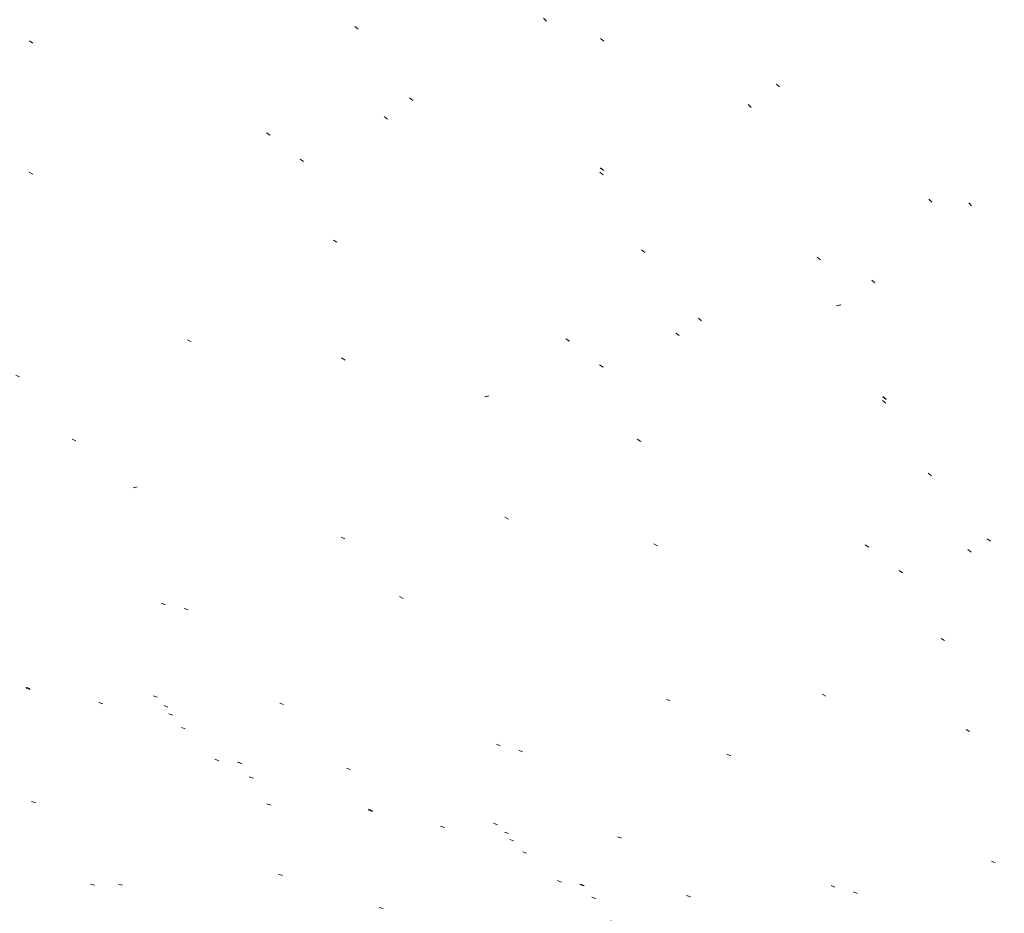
# Model space of a CAD drawing. Extents: x 413123 to 1465301, y 377724 to 504150.
# Tile 631 of 656: x 1463884 to 1463908, y 433977 to 433999. Entities that reach past the tile are written whole.
import ezdxf

# ---------------------------------------------------------------- set-up
doc = ezdxf.new("R2010")
doc.units = 0
doc.header["$MEASUREMENT"] = 0
doc.linetypes.add('DGN Style 1', pattern=[8.732639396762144, 0.01453018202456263, -8.71810921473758])
doc.linetypes.add('ohcombex', pattern=[0])
doc.layers.add('SV_Observation (Construction)', color=97, linetype='DGN Style 1', lineweight=0, transparency=0.9)
doc.layers.add('UT_X_Overhead_Combined', color=30, linetype='ohcombex', lineweight=0)

msp = doc.modelspace()

# ---------------------------------------------------------------- linework, layer by layer
at = {"layer": 'SV_Observation (Construction)', "transparency": 33554434}
for p, q in [((1463581.994153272, 434088.8444010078, 576.9063718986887), (1463937.079700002, 433964.0654300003, 587.75)), ((1463858.292478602, 434040.4435529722, 583.2047626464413), (1463937.079700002, 433964.0654300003, 587.75)), ((1463850.447081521, 434039.6590134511, 583.1719906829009), (1463937.079700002, 433964.0654300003, 587.75)), ((1463864.161753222, 434038.7716508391, 583.9679317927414), (1463937.079700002, 433964.0654300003, 587.75)), ((1463878.183797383, 434034.5104269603, 585.6993618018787), (1463937.079700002, 433964.0654300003, 587.75)), ((1463858.842406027, 434033.7902645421, 583.2213523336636), (1463937.079700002, 433964.0654300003, 587.75)), ((1463843.505091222, 434033.460150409, 583.1524679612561), (1463937.079700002, 433964.0654300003, 587.75)), ((1463850.631414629, 434031.3797629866, 583.8007447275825), (1463937.079700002, 433964.0654300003, 587.75)), ((1463882.220965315, 434028.6143369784, 585.9864575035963), (1463937.079700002, 433964.0654300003, 587.75)), ((1463878.937342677, 434027.0264279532, 585.8949908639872), (1463937.079700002, 433964.0654300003, 587.75)), ((1463826.711206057, 434025.6430750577, 583.5137703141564), (1463937.079700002, 433964.0654300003, 587.75)), ((1463847.422223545, 434025.5919700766, 583.2246043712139), (1463937.079700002, 433964.0654300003, 587.75)), ((1463875.056571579, 434025.7859066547, 585.4882123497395), (1463937.079700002, 433964.0654300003, 587.75)), ((1463864.076004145, 434023.1918622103, 584.5279986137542), (1463937.079700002, 433964.0654300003, 587.75)), ((1463864.079385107, 434023.2000982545, 584.5575184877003), (1463937.079700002, 433964.0654300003, 587.75)), ((1463864.010504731, 434023.0273144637, 584.5198311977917), (1463937.079700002, 433964.0654300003, 587.75)), ((1463853.912880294, 434021.2865830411, 585.2616246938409), (1463937.079700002, 433964.0654300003, 587.75)), ((1463876.176653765, 434021.0919515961, 585.6783576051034), (1463937.079700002, 433964.0654300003, 587.75)), ((1463806.429915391, 434019.1389146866, 583.2932539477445), (1463937.079700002, 433964.0654300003, 587.75)), ((1463807.042638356, 434019.1593954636, 583.3009018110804), (1463937.079700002, 433964.0654300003, 587.75)), ((1463865.654787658, 434018.5335145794, 585.1555188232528), (1463937.079700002, 433964.0654300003, 587.75)), ((1463793.076437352, 434018.0020492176, 583.1018269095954), (1463937.079700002, 433964.0654300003, 587.75)), ((1463854.97751575, 434017.8598684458, 584.8289764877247), (1463937.079700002, 433964.0654300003, 587.75)), ((1463829.88912236, 434015.621769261, 584.0534618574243), (1463937.079700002, 433964.0654300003, 587.75)), ((1463989.544084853, 434014.1957054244, 595.6700559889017), (1463476.48249, 433881.5466500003, 578.84)), ((1463989.539416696, 434014.1944984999, 595.6699502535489), (1463476.48249, 433881.5466500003, 578.84)), ((1463854.154965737, 434013.3670748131, 585.0301299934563), (1463937.079700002, 433964.0654300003, 587.75)), ((1463767.689735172, 434011.1022882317, 582.6785577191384), (1463937.079700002, 433964.0654300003, 587.75)), ((1463805.858985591, 434010.5306385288, 583.7173568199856), (1463937.079700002, 433964.0654300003, 587.75)), ((1463806.472411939, 434010.6487971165, 583.757549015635), (1463937.079700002, 433964.0654300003, 587.75)), ((1463806.491098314, 434010.6681326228, 583.7584748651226), (1463937.079700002, 433964.0654300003, 587.75)), ((1463806.772075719, 434008.4544928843, 583.7795430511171), (1463937.079700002, 433964.0654300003, 587.75)), ((1463797.768353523, 434006.6924968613, 583.7273148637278), (1463937.079700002, 433964.0654300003, 587.75)), ((1463852.576016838, 434006.1430993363, 585.3349675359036), (1463937.079700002, 433964.0654300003, 587.75)), ((1463833.150043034, 434005.1542783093, 584.5701591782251), (1463937.079700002, 433964.0654300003, 587.75)), ((1463829.678507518, 434004.2860454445, 584.4889731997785), (1463937.079700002, 433964.0654300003, 587.75)), ((1463829.88669203, 434003.9037799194, 584.5013723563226), (1463937.079700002, 433964.0654300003, 587.75)), ((1463828.116949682, 434003.4658258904, 584.8911342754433), (1463937.079700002, 433964.0654300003, 587.75)), ((1463829.94276428, 434003.5419212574, 584.475383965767), (1463937.079700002, 433964.0654300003, 587.75)), ((1463808.614657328, 434003.2032126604, 584.0791653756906), (1463937.079700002, 433964.0654300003, 587.75)), ((1463830.161738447, 434002.9794645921, 584.5300373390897), (1463937.079700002, 433964.0654300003, 587.75)), ((1463800.91013969, 434001.3636484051, 583.8090175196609), (1463937.079700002, 433964.0654300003, 587.75)), ((1463834.560296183, 434000.6198269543, 584.891749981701), (1463937.079700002, 433964.0654300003, 587.75)), ((1463834.560473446, 434000.5748080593, 584.8924027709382), (1463937.079700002, 433964.0654300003, 587.75))]:
    msp.add_line(p, q, dxfattribs=at)
at = {"layer": 'UT_X_Overhead_Combined', "extrusion": (-0.01830389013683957, -0.01016157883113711, 0.9997808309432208), "elevation": -30611.43373635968, "flags": 128}
msp.add_lwpolyline([(331128.3318956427, 1490203.695983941), (331128.3318956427, 1490319.103422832)], dxfattribs=at)

doc.saveas('drawing.dxf')
